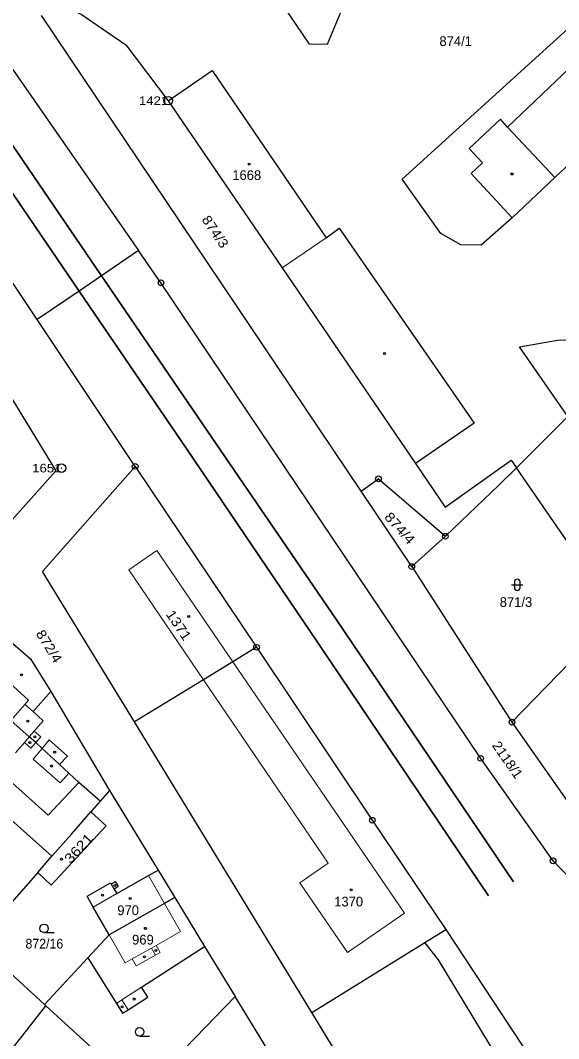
# Model space of a CAD drawing. Extents: x -679733 to -673243, y -1075091 to -1066557.
# Drawn here: x -676371.8 to -676277.6, y -1070817.2 to -1070639.1 of the extents above; entities that cross this region are included whole.
import ezdxf
from ezdxf.enums import TextEntityAlignment as Align

# ---------------------------------------------------------------- set-up
doc = ezdxf.new("R2010")
doc.units = 0
doc.header["$LTSCALE"] = 0.68
for name, color, linetype, lineweight in [('1', 7, 'Continuous', 25), ('3', 7, 'Continuous', 25), ('4', 7, 'Continuous', 13), ('5', 7, 'Continuous', 25), ('6', 7, 'Continuous', 35), ('8', 7, 'Continuous', 25)]:
    doc.layers.add(name, color=color, linetype=linetype, lineweight=lineweight)
doc.layers.add('2', color=7, linetype='Continuous')

msp = doc.modelspace()

# ---------------------------------------------------------------- linework, layer by layer
at = {"layer": '1'}
for p, q in [((-676351.71, -1070717.14), (-676368.86, -1070691.45)), ((-676351.71, -1070717.14), (-676330.47, -1070748.79)), ((-676320.82, -1070812.65), (-676351.85, -1070761.84)), ((-676357.83, -1070775.72), (-676361.54, -1070772.41)), ((-676368.73, -1070788.15), (-676379.45, -1070800.38)), ((-676301.01, -1070800.42), (-676297.36, -1070798.17)), ((-676320.82, -1070812.65), (-676301.01, -1070800.42)), ((-676298.65, -1070803.42), (-676301.01, -1070800.42)), ((-676339.55, -1070801.11), (-676334.22, -1070809.86)), ((-676350.59, -1070826.79), (-676367.32, -1070811.47)), ((-676282.13, -1070875.96), (-676320.82, -1070812.65))]:
    msp.add_line(p, q, dxfattribs=at)
for points in [[(-676410.65, -1070583.19), (-676405.09, -1070601.8), (-676351.13, -1070679.38)], [(-676368.86, -1070691.45), (-676394.91, -1070652.43), (-676427.18, -1070602.77), (-676435.12, -1070610.39)], [(-676285.76, -1070673.68), (-676291.2, -1070678.48), (-676294.76, -1070678.37), (-676298.22, -1070676.41), (-676305.01, -1070666.89), (-676269.69, -1070634.83), (-676283, -1070619.69), (-676289.82, -1070625.52), (-676295.38, -1070619.07), (-676299.21, -1070622.59), (-676313.01, -1070634.62)], [(-676313.01, -1070634.62), (-676315.8, -1070637.78), (-676318.13, -1070643.34), (-676321.21, -1070643.31), (-676329.31, -1070631.3), (-676321.86, -1070624.6)], [(-676251.63, -1070624.55), (-676254.02, -1070626.82), (-676255.88, -1070624.87), (-676257.04, -1070625.97), (-676255.18, -1070627.93), (-676286.59, -1070657.8), (-676287.81, -1070656.42), (-676293.25, -1070661.56), (-676290.94, -1070664.03), (-676292.95, -1070665.94), (-676285.76, -1070673.68)], [(-676251.63, -1070624.55), (-676248.42, -1070627.92), (-676247.62, -1070627.17), (-676245.52, -1070629.38), (-676246.31, -1070630.14), (-676243.1, -1070633.52), (-676252.82, -1070642.67), (-676251.55, -1070644.02), (-676254.5, -1070646.79), (-676255.77, -1070645.44), (-676270.6, -1070659.41), (-676269.33, -1070660.75), (-676271.51, -1070662.81), (-676272.78, -1070661.46), (-676278.27, -1070666.63), (-676285.76, -1070673.68)], [(-676367.42, -1070635.27), (-676361.16, -1070638.06), (-676353.36, -1070643.43), (-676345.93, -1070653.18)], [(-676303.32, -1070734.67), (-676312.17, -1070721.5), (-676368.1, -1070638.27)], [(-676345.93, -1070653.18), (-676338.23, -1070647.93), (-676318.29, -1070677.19), (-676316, -1070675.46), (-676292.42, -1070709.61), (-676302.68, -1070716.65)], [(-676345.93, -1070653.18), (-676326, -1070682.43), (-676302.68, -1070716.65)], [(-676351.13, -1070679.38), (-676357.58, -1070683.82), (-676361.5, -1070686.47), (-676368.86, -1070691.45)], [(-676098.23, -1070982.59), (-676085.69, -1071005.58), (-676109.68, -1070982.84), (-676115.86, -1070976.12), (-676122.1, -1070967.91), (-676131.27, -1070954.7), (-676145.48, -1070931.6), (-676150, -1070925.59), (-676156.28, -1070919.94), (-676161.37, -1070916.53), (-676179.64, -1070906.62), (-676183.47, -1070903.03), (-676188.54, -1070899.09), (-676191.37, -1070896.48), (-676212.07, -1070873.93), (-676214.86, -1070870.4), (-676256.83, -1070808.55), (-676270.07, -1070794.97), (-676278.59, -1070786.13), (-676291.26, -1070768.21), (-676347.19, -1070685.04), (-676351.13, -1070679.38)], [(-676379.58, -1070695.04), (-676365.61, -1070717.94), (-676381.5, -1070735.71)], [(-676276.01, -1070708.43), (-676284.46, -1070696.22), (-676277.84, -1070695.07), (-676263.19, -1070694.65), (-676261.9, -1070695.11)], [(-676252.15, -1070729), (-676258.65, -1070733.5), (-676276.01, -1070708.43), (-676285.02, -1070717.38)], [(-676351.85, -1070761.84), (-676367.94, -1070735.5), (-676351.71, -1070717.14)], [(-676302.68, -1070716.65), (-676297.49, -1070724.26), (-676285.93, -1070716.06), (-676285.02, -1070717.38)], [(-676285.02, -1070717.38), (-676288.05, -1070720.39), (-676297.44, -1070729.36), (-676303.32, -1070734.67), (-676285.78, -1070761.88)], [(-676285.78, -1070761.88), (-676275.67, -1070751.44), (-676267.27, -1070743.08), (-676285.02, -1070717.38)], [(-676312.17, -1070721.5), (-676309.14, -1070719.32), (-676297.44, -1070729.36)], [(-676373.57, -1070747.73), (-676370.05, -1070750.82), (-676366.44, -1070756.49), (-676356.18, -1070773.83), (-676347.68, -1070787.77), (-676344.77, -1070792.54), (-676339.55, -1070801.11)], [(-676330.47, -1070748.79), (-676334.61, -1070751.32), (-676339.74, -1070754.45), (-676351.85, -1070761.84)], [(-676330.47, -1070748.79), (-676310.22, -1070779.04), (-676297.36, -1070798.17), (-676259.16, -1070856.1)], [(-676361.54, -1070772.41), (-676363.34, -1070770.78), (-676364.92, -1070769.31), (-676367.99, -1070766.46), (-676369.09, -1070765.44), (-676370.23, -1070764.44), (-676373.48, -1070761.58), (-676380.21, -1070755.43)], [(-676361.54, -1070772.41), (-676366.93, -1070778.16), (-676388.48, -1070758.84), (-676391.84, -1070762.59)], [(-676285.78, -1070761.88), (-676271.91, -1070781.67), (-676263.29, -1070781.23)], [(-676368.73, -1070788.15), (-676366.26, -1070785.34), (-676382.76, -1070770.67), (-676385.14, -1070773.33)], [(-676356.18, -1070773.83), (-676357.83, -1070775.72), (-676359.46, -1070777.58)], [(-676359.46, -1070777.58), (-676356.81, -1070780.03), (-676366.38, -1070790.41), (-676368.73, -1070788.15)], [(-676366.26, -1070785.34), (-676362.86, -1070781.46), (-676359.46, -1070777.58)], [(-676356.26, -1070799.09), (-676359.03, -1070794.22), (-676360.12, -1070792.31), (-676356.03, -1070789.99), (-676355.9, -1070790.2), (-676355.18, -1070789.76), (-676354.66, -1070790.62), (-676355.38, -1070791.06), (-676354.89, -1070791.87), (-676349.37, -1070788.72), (-676347.68, -1070787.77)], [(-676344.77, -1070792.54), (-676346.58, -1070793.61), (-676356.26, -1070799.09)], [(-676367.56, -1070811.25), (-676360, -1070803.12), (-676356.26, -1070799.09)], [(-676367.56, -1070811.25), (-676379.45, -1070800.38), (-676388.73, -1070810.96), (-676397.87, -1070821.39), (-676400.1, -1070823.94), (-676404.93, -1070829.45), (-676407.92, -1070832.86), (-676394.96, -1070840.44)], [(-676360, -1070803.12), (-676355, -1070811.11), (-676353.9, -1070812.8), (-676352.92, -1070812.17), (-676349.5, -1070809.95), (-676350.59, -1070808.25), (-676339.55, -1070801.11)], [(-676255.74, -1070873.97), (-676268.84, -1070855.61), (-676273.12, -1070847.61), (-676278.91, -1070838.68), (-676277.76, -1070837.98), (-676298.65, -1070803.42)], [(-676317.86, -1070836.58), (-676334.22, -1070809.86), (-676349.78, -1070825.94), (-676327.23, -1070846.16)], [(-676377.86, -1070824.86), (-676367.32, -1070811.47), (-676367.56, -1070811.25)]]:
    msp.add_lwpolyline(points, dxfattribs=at)
at = {"layer": '3'}
for p, q in [((-676285.861, -1070737.861), (-676283.859, -1070737.861)), ((-676285.361, -1070737.361), (-676285.361, -1070738.362)), ((-676284.359, -1070738.362), (-676284.359, -1070737.361)), ((-676367.653, -1070798.69), (-676365.903, -1070798.69)), ((-676350.923, -1070816.81), (-676349.173, -1070816.81))]:
    msp.add_line(p, q, dxfattribs=at)
for centre in [(-676367.6529, -1070797.9398), (-676350.9229, -1070816.0598)]:
    msp.add_circle(centre, 0.75, dxfattribs=at)
for centre, start, end in [((-676284.86, -1070737.3609), 0, 180), ((-676284.86, -1070738.3609), 180, 359.98789)]:
    msp.add_arc(centre, 0.5, start, end, dxfattribs=at)
at = {"layer": '4'}
for p, q in [((-676286.59, -1070657.8), (-676278.27, -1070666.63)), ((-676326, -1070682.43), (-676318.29, -1070677.19)), ((-676347.91, -1070731.85), (-676352.82, -1070735.21)), ((-676334.61, -1070751.32), (-676347.91, -1070731.85)), ((-676352.82, -1070735.21), (-676339.74, -1070754.45)), ((-676377.1, -1070751.93), (-676370.37, -1070758.05)), ((-676304.58, -1070795.3), (-676334.61, -1070751.32)), ((-676339.74, -1070754.45), (-676317.92, -1070786.56)), ((-676366.44, -1070756.49), (-676369.57, -1070760)), ((-676370.37, -1070758.05), (-676371.04, -1070758.81)), ((-676371.04, -1070758.81), (-676373.48, -1070761.58)), ((-676371.04, -1070758.81), (-676369.57, -1070760)), ((-676369.57, -1070760), (-676367.8, -1070761.67)), ((-676367.8, -1070761.67), (-676369.37, -1070763.45)), ((-676369.37, -1070763.45), (-676370.23, -1070764.44)), ((-676368.23, -1070764.45), (-676369.37, -1070763.45)), ((-676370.23, -1070764.44), (-676371.09, -1070765.41)), ((-676369.09, -1070765.44), (-676368.23, -1070764.45)), ((-676367.99, -1070766.46), (-676366.77, -1070764.97)), ((-676366.77, -1070764.97), (-676363.54, -1070767.82)), ((-676372.67, -1070767.22), (-676371.09, -1070765.41)), ((-676371.09, -1070765.41), (-676369.95, -1070766.41)), ((-676369.95, -1070766.41), (-676369.09, -1070765.44)), ((-676369.54, -1070768.34), (-676367.99, -1070766.46)), ((-676364.85, -1070772.49), (-676369.54, -1070768.34)), ((-676363.54, -1070767.82), (-676364.92, -1070769.31)), ((-676364.85, -1070772.49), (-676363.34, -1070770.78)), ((-676317.92, -1070786.56), (-676322.91, -1070789.98)), ((-676355.38, -1070791.06), (-676355.9, -1070790.2)), ((-676349.37, -1070788.72), (-676346.58, -1070793.61)), ((-676314.56, -1070802.15), (-676322.91, -1070789.98)), ((-676359.03, -1070794.22), (-676354.89, -1070791.87)), ((-676346.58, -1070793.61), (-676343.79, -1070798.52)), ((-676304.58, -1070795.3), (-676314.56, -1070802.15)), ((-676353.46, -1070804), (-676356.26, -1070799.09)), ((-676343.79, -1070798.52), (-676348.05, -1070800.93)), ((-676348.05, -1070800.93), (-676348.85, -1070801.38)), ((-676348.05, -1070800.93), (-676347.36, -1070802.15)), ((-676348.85, -1070801.38), (-676352.22, -1070803.3)), ((-676351.53, -1070804.52), (-676348.15, -1070802.61)), ((-676348.15, -1070802.61), (-676348.85, -1070801.38)), ((-676347.36, -1070802.15), (-676348.15, -1070802.61)), ((-676352.22, -1070803.3), (-676353.46, -1070804)), ((-676352.22, -1070803.3), (-676351.53, -1070804.52)), ((-676354.02, -1070810.47), (-676350.59, -1070808.25)), ((-676355, -1070811.11), (-676354.02, -1070810.47)), ((-676354.02, -1070810.47), (-676352.92, -1070812.17))]:
    msp.add_line(p, q, dxfattribs=at)
at = {"layer": '5'}
for centre in [(-676331.7568, -1070664.2792), (-676285.7768, -1070665.9992), (-676308.0968, -1070697.3792), (-676342.3468, -1070743.3792), (-676371.5768, -1070753.6192), (-676370.4968, -1070761.6992), (-676370.1168, -1070765.4592), (-676369.2468, -1070764.4592), (-676365.7868, -1070767.1392), (-676366.3368, -1070769.5492), (-676364.5768, -1070785.8692), (-676355.2668, -1070790.4292), (-676357.4168, -1070792.1192), (-676313.9068, -1070791.1992), (-676352.5668, -1070792.7092), (-676349.9268, -1070797.9392), (-676350.0868, -1070802.9292), (-676348.0868, -1070801.7992), (-676353.9668, -1070811.6892), (-676351.8868, -1070810.2992)]:
    msp.add_circle(centre, 0.175, dxfattribs=at)
at = {"layer": '6'}
for p, q in [((-676376.12, -1070656.67), (-676357.58, -1070683.82)), ((-676380.09, -1070659.24), (-676361.5, -1070686.47)), ((-676357.58, -1070683.82), (-676339.07, -1070710.97)), ((-676361.5, -1070686.47), (-676342.79, -1070713.93)), ((-676339.07, -1070710.97), (-676316.61, -1070743.79)), ((-676342.79, -1070713.93), (-676321.03, -1070746.08)), ((-676316.61, -1070743.79), (-676285.49, -1070789.78)), ((-676321.03, -1070746.08), (-676289.91, -1070792.25))]:
    msp.add_line(p, q, dxfattribs=at)
at = {"layer": '8'}
for centre, radius in [((-676345.93, -1070653.1798), 0.75), ((-676345.93, -1070653.1798), 0.03), ((-676347.19, -1070685.0399), 0.5), ((-676347.19, -1070685.0399), 0.0303), ((-676364.6, -1070717.4498), 0.75), ((-676351.71, -1070717.1399), 0.5), ((-676351.71, -1070717.1399), 0.0303), ((-676364.6, -1070717.4498), 0.03), ((-676309.14, -1070719.3199), 0.5), ((-676309.14, -1070719.3199), 0.0303), ((-676297.44, -1070729.3599), 0.5), ((-676297.44, -1070729.3599), 0.0303), ((-676303.32, -1070734.6699), 0.5), ((-676303.32, -1070734.6699), 0.0303), ((-676330.47, -1070748.7899), 0.5), ((-676330.47, -1070748.7899), 0.0303), ((-676285.78, -1070761.8799), 0.5), ((-676285.78, -1070761.8799), 0.0303), ((-676291.26, -1070768.2099), 0.5), ((-676291.26, -1070768.2099), 0.0303), ((-676310.22, -1070779.0399), 0.5), ((-676310.22, -1070779.0399), 0.0303), ((-676278.59, -1070786.1299), 0.5), ((-676278.59, -1070786.1299), 0.0303)]:
    msp.add_circle(centre, radius, dxfattribs=at)

# ---------------------------------------------------------------- texts
at = {"layer": '2'}
for s, p in [('874/1', (-676295.63, -1070643.62)), ('1668', (-676332.19, -1070667.06)), ('871/3', (-676285.08, -1070741.72)), ('1370', (-676314.36, -1070794.11)), ('970', (-676352.939, -1070795.63)), ('969', (-676350.349, -1070800.769))]:
    msp.add_text(s, height=1.7, dxfattribs=at).set_placement(p, align=Align.CENTER)
for s, rotation, width, p in [('874/3', 304, 1.1, (-676338.4004, -1070676.5722)), ('874/4', 312, 1.15, (-676306.0398, -1070728.5172)), ('1371', 304, 1.15, (-676344.8001, -1070745.4017)), ('872/4', 302, 1.1, (-676367.4928, -1070749.0601)), ('2118/1', 305, 1.05, (-676287.2686, -1070768.9515)), ('3621', 47, 1.2, (-676360.978, -1070784.5432))]:
    msp.add_text(s, height=1.7, rotation=rotation, dxfattribs=dict(at, width=width)).set_placement(p, align=Align.CENTER)
at = {"layer": '2', "width": 0.95}
msp.add_text('872/16', height=1.7, dxfattribs=at).set_placement((-676367.599, -1070801.47), align=Align.CENTER)
at = {"layer": '8', "width": 1.15}
for s, p in [('1421', (-676345.929, -1070653.929)), ('1651', (-676364.599, -1070718.2))]:
    msp.add_text(s, height=1.5, dxfattribs=at).set_placement(p, align=Align.RIGHT)

doc.saveas('drawing.dxf')
